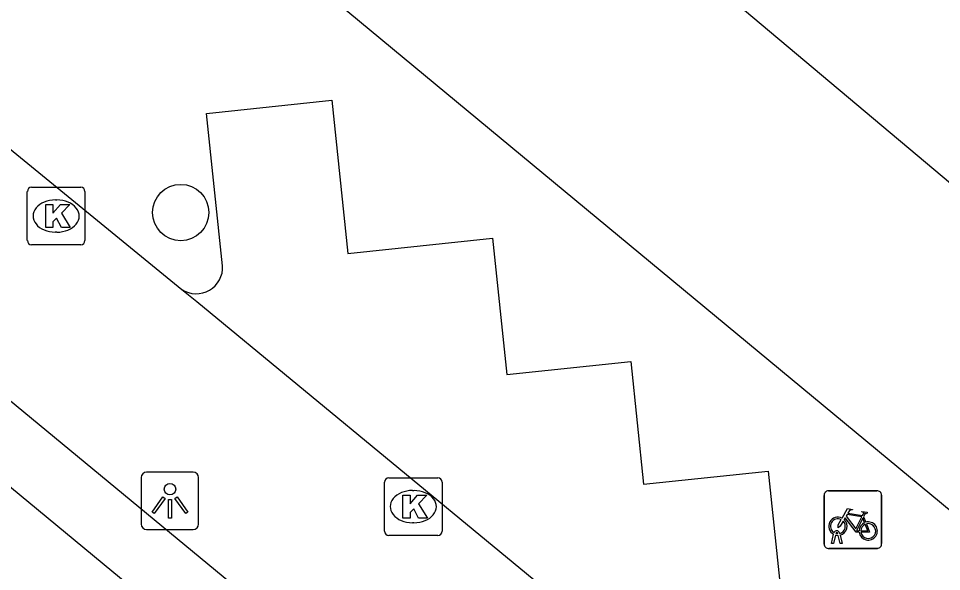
# Model space of a CAD drawing. Extents: x 162074 to 163034, y 381824 to 382557.
# Drawn here: x 162472.19 to 162488.23, y 382131.95 to 382141.55 of the extents above; entities that cross this region are included whole.
import ezdxf

# ---------------------------------------------------------------- set-up
doc = ezdxf.new("R2010")
doc.units = 0
for name, color, linetype in [('IMGEO_Boom', 7, 'Continuous'), ('IMGEO_Fietsenrek', 7, 'Continuous'), ('IMGEO_Kolk', 7, 'Continuous'), ('IMGEO_Lichtpunt', 7, 'Continuous'), ('IMGEO_Pand', 7, 'Continuous'), ('IMGEO_Rijbaan_lokaal_open', 7, 'Continuous'), ('IMGEO_Voetpad_open', 7, 'Continuous')]:
    doc.layers.add(name, color=color, linetype=linetype)

msp = doc.modelspace()

# ---------------------------------------------------------------- linework, layer by layer
at = {"layer": 'IMGEO_Boom'}
msp.add_circle((162475.012, 382138.181), 0.489, dxfattribs=at)
at = {"layer": 'IMGEO_Fietsenrek'}
for p, q in [((162486.262, 382133.351), (162487.103, 382133.351)), ((162487.103, 382133.351), (162486.262, 382133.351)), ((162486.187, 382132.426), (162486.187, 382133.267)), ((162486.187, 382133.267), (162486.187, 382132.426)), ((162487.187, 382133.276), (162487.187, 382132.435)), ((162487.187, 382132.435), (162487.187, 382133.276)), ((162486.874, 382132.9), (162486.91, 382132.805)), ((162486.314, 382132.435), (162486.353, 382132.595)), ((162486.383, 382132.583), (162486.348, 382132.435)), ((162486.425, 382132.607), (162486.424, 382132.611)), ((162486.466, 382132.435), (162486.432, 382132.577)), ((162486.456, 382132.618), (162486.457, 382132.611)), ((162486.464, 382132.581), (162486.499, 382132.435)), ((162486.348, 382132.435), (162486.314, 382132.435)), ((162486.499, 382132.435), (162486.466, 382132.435)), ((162487.112, 382132.351), (162486.271, 382132.351)), ((162486.271, 382132.351), (162487.112, 382132.351))]:
    msp.add_line(p, q, dxfattribs=at)
for points in [[(162486.5, 382132.877), (162486.595, 382133.041), (162486.681, 382133.027), (162486.683, 382133.018), (162486.627, 382133.007), (162486.6, 382132.962), (162486.856, 382132.921)], [(162486.796, 382132.633), (162486.746, 382132.633), (162486.555, 382132.884), (162486.536, 382132.852)], [(162486.843, 382132.896), (162486.586, 382132.937), (162486.569, 382132.908), (162486.736, 382132.688), (162486.843, 382132.896)], [(162486.891, 382132.798), (162486.861, 382132.875), (162486.752, 382132.657), (162486.795, 382132.657)], [(162486.856, 382132.921), (162486.881, 382132.97), (162486.875, 382132.974), (162486.852, 382132.978), (162486.84, 382132.985), (162486.839, 382132.988), (162486.841, 382132.993), (162486.936, 382132.978), (162486.938, 382132.968), (162486.928, 382132.955), (162486.916, 382132.949), (162486.902, 382132.955), (162486.874, 382132.9)], [(162486.521, 382132.825), (162486.469, 382132.735), (162486.429, 382132.71), (162486.43, 382132.757), (162486.485, 382132.851)], [(162486.825, 382132.657), (162486.945, 382132.656), (162486.901, 382132.77)], [(162486.921, 382132.777), (162486.976, 382132.632), (162486.826, 382132.632)]]:
    msp.add_lwpolyline(points, dxfattribs=at)
for centre, radius, start, end in [((162486.265, 382133.273), 0.0779, 92.4484, 184.2845), ((162486.265, 382133.273), 0.0779, 92.4484, 184.2845), ((162487.109, 382133.273), 0.0779, 2.4484, 94.2845), ((162487.109, 382133.273), 0.0779, 2.4484, 94.2845), ((162486.427, 382132.736), 0.159, 62.6766, 242.1369), ((162486.427, 382132.736), 0.129, 63.3192, 238.903), ((162486.427, 382132.736), 0.129, 283.6043, 43.4302), ((162486.427, 382132.736), 0.159, 283.5766, 46.6042), ((162486.954, 382132.652), 0.159, 113.3408, 178.3217), ((162486.954, 382132.652), 0.159, 187.0065, 105.7708), ((162486.954, 382132.652), 0.129, 113.923, 177.9556), ((162486.954, 382132.652), 0.129, 188.6715, 104.5883), ((162486.407, 382132.607), 0.0499, 12.8025, 158.6934), ((162486.427, 382132.736), 0.159, 253.9967, 271.7867), ((162486.407, 382132.607), 0.0174, 12.8025, 163.4502), ((162486.427, 382132.736), 0.129, 253.415, 269.0204), ((162486.265, 382132.429), 0.0779, 182.4484, 274.2845), ((162486.265, 382132.429), 0.0779, 182.4484, 274.2845), ((162487.109, 382132.429), 0.0779, 272.4484, 4.2845), ((162487.109, 382132.429), 0.0779, 272.4484, 4.2845)]:
    msp.add_arc(centre, radius, start, end, dxfattribs=at)
at = {"layer": 'IMGEO_Kolk'}
for p, q in [((162472.348, 382137.695), (162472.348, 382138.547)), ((162472.423, 382138.621), (162473.275, 382138.621)), ((162473.349, 382138.547), (162473.349, 382137.695)), ((162472.836, 382138.401), (162472.861, 382138.401)), ((162472.859, 382137.841), (162472.834, 382137.841)), ((162473.275, 382137.621), (162472.423, 382137.621)), ((162478.626, 382133.576), (162479.478, 382133.576)), ((162478.551, 382132.65), (162478.551, 382133.502)), ((162479.039, 382133.356), (162479.064, 382133.356)), ((162479.552, 382133.502), (162479.552, 382132.65)), ((162479.062, 382132.796), (162479.037, 382132.796)), ((162479.478, 382132.576), (162478.626, 382132.576))]:
    msp.add_line(p, q, dxfattribs=at)
for points in [[(162472.348, 382137.695), (162472.348, 382138.547)], [(162472.423, 382138.621), (162473.275, 382138.621)], [(162473.349, 382138.547), (162473.349, 382137.695)], [(162472.669, 382138.321), (162472.792, 382138.321), (162472.792, 382138.17), (162472.922, 382138.321), (162473.086, 382138.321), (162472.94, 382138.17), (162473.093, 382137.921), (162472.941, 382137.921), (162472.856, 382138.085), (162472.792, 382138.018), (162472.792, 382137.921), (162472.669, 382137.921), (162472.669, 382138.321)], [(162473.275, 382137.621), (162472.423, 382137.621)], [(162478.626, 382133.576), (162479.478, 382133.576)], [(162478.551, 382132.65), (162478.551, 382133.502)], [(162479.552, 382133.502), (162479.552, 382132.65)], [(162478.872, 382133.276), (162478.995, 382133.276), (162478.995, 382133.125), (162479.125, 382133.276), (162479.289, 382133.276), (162479.143, 382133.125), (162479.296, 382132.876), (162479.144, 382132.876), (162479.059, 382133.04), (162478.995, 382132.973), (162478.995, 382132.876), (162478.872, 382132.876), (162478.872, 382133.276)], [(162479.478, 382132.576), (162478.626, 382132.576)]]:
    msp.add_lwpolyline(points, dxfattribs=at)
for centre, start, end in [((162472.425, 382138.545), 91.552, 178.448), ((162472.425, 382138.545), 91.552, 178.448), ((162473.273, 382138.545), 1.552, 88.448), ((162473.273, 382138.545), 1.552, 88.448), ((162472.425, 382137.697), 181.552, 268.448), ((162472.425, 382137.697), 181.552, 268.448), ((162473.273, 382137.697), 271.552, 358.448), ((162473.273, 382137.697), 271.552, 358.448), ((162478.628, 382133.5), 91.552, 178.448), ((162478.628, 382133.5), 91.552, 178.448), ((162479.476, 382133.5), 1.552, 88.448), ((162479.476, 382133.5), 1.552, 88.448), ((162478.628, 382132.652), 181.552, 268.448), ((162478.628, 382132.652), 181.552, 268.448), ((162479.476, 382132.652), 271.552, 358.448), ((162479.476, 382132.652), 271.552, 358.448)]:
    msp.add_arc(centre, 0.0765, start, end, dxfattribs=at)
for centre, major_axis, ratio, start_param, end_param in [((162472.835, 382138.121), (-0.387, 0.002), 0.722429, 4.712389, 7.853982), ((162472.86, 382138.121), (-0.39, 0.002), 0.717154, 1.570796, 4.712389), ((162479.038, 382133.076), (-0.387, 0.002), 0.722429, 4.712389, 7.853982), ((162479.063, 382133.076), (-0.39, 0.002), 0.717154, 1.570796, 4.712389)]:
    msp.add_ellipse(centre, major_axis=major_axis, ratio=ratio, start_param=start_param, end_param=end_param, dxfattribs=at)
at = {"layer": 'IMGEO_Lichtpunt'}
for p, q in [((162475.229, 382133.676), (162474.421, 382133.676)), ((162475.229, 382133.676), (162474.421, 382133.676)), ((162474.327, 382133.581), (162474.327, 382132.774)), ((162474.327, 382133.581), (162474.327, 382132.774)), ((162475.323, 382132.774), (162475.323, 382133.581)), ((162475.323, 382132.774), (162475.323, 382133.581)), ((162474.421, 382132.68), (162475.229, 382132.68)), ((162474.421, 382132.68), (162475.229, 382132.68))]:
    msp.add_line(p, q, dxfattribs=at)
for points in [[(162474.701, 382133.245), (162474.74, 382133.217), (162474.552, 382132.955), (162474.514, 382132.982), (162474.701, 382133.245)], [(162474.803, 382133.197), (162474.85, 382133.197), (162474.85, 382132.875), (162474.803, 382132.875), (162474.803, 382133.197)], [(162474.913, 382133.217), (162474.951, 382133.244), (162475.138, 382132.982), (162475.099, 382132.954), (162474.913, 382133.217)]]:
    msp.add_lwpolyline(points, dxfattribs=at)
msp.add_circle((162474.826, 382133.379), 0.0994, dxfattribs=at)
for centre, start, end in [((162474.421, 382133.581), 90, 180), ((162474.421, 382133.581), 90, 180), ((162475.229, 382133.581), 0, 90), ((162475.229, 382133.581), 0, 90), ((162474.421, 382132.774), 180, 270), ((162474.421, 382132.774), 180, 270), ((162475.229, 382132.774), 270, 0), ((162475.229, 382132.774), 270, 360)]:
    msp.add_arc(centre, 0.0946, start, end, dxfattribs=at)
at = {"layer": 'IMGEO_Pand'}
msp.add_lwpolyline([(162480.612, 382145.218), (162489.139, 382138.054)], dxfattribs=at)
at = {"layer": 'IMGEO_Rijbaan_lokaal_open'}
for points in [[(162458.533, 382146.084), (162484.005, 382125.044)], [(162472.04, 382139.294), (162475.03, 382136.847)], [(162475.03, 382136.847), (162475.29, 382136.635), (162485.819, 382127.956)]]:
    msp.add_lwpolyline(points, dxfattribs=at)
at = {"layer": 'IMGEO_Voetpad_open'}
for points in [[(162483.81, 382116.71), (162487.224, 382120.866), (162419.203, 382177.117)], [(162496.281, 382126.462), (162477.748, 382141.807)], [(162475.739, 382137.259), (162475.46, 382139.903), (162477.637, 382140.132), (162477.917, 382137.47), (162480.429, 382137.734), (162480.678, 382135.367), (162482.828, 382135.593), (162483.052, 382133.463), (162485.216, 382133.691), (162485.819, 382127.956)]]:
    msp.add_lwpolyline(points, dxfattribs=at)
msp.add_arc((162475.283, 382137.228), 0.457, 236.4826, 3.8391, dxfattribs=at)

doc.saveas('drawing.dxf')
